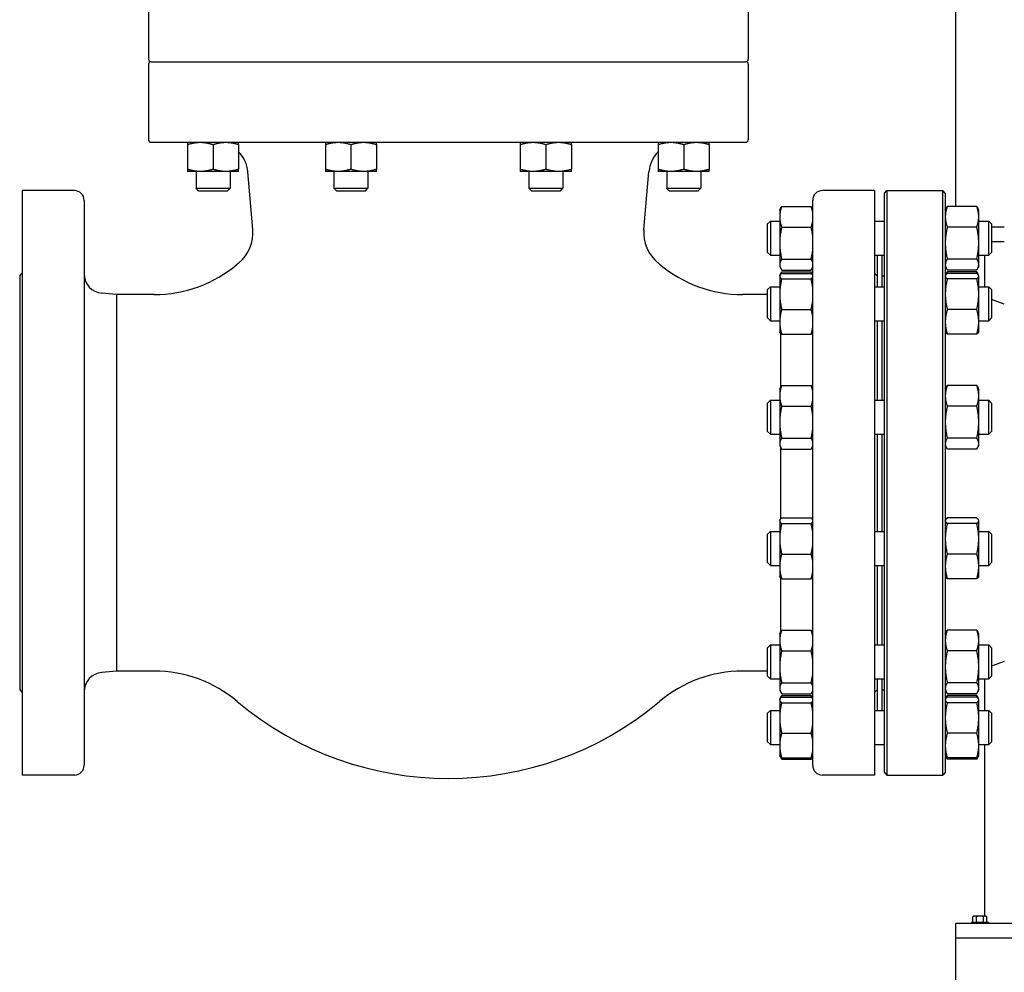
# Model space of a CAD drawing. Header units: inches. Extents: x 24 to 1128, y -58 to 748.
# Tile 575 of 656: x 879 to 905, y 333 to 357. Entities that reach past the tile are written whole.
import ezdxf

# ---------------------------------------------------------------- set-up
doc = ezdxf.new("R2010")
doc.units = ezdxf.units.IN
doc.header["$LTSCALE"] = 32
doc.header["$MEASUREMENT"] = 0
doc.layers.add('Visible (ANSI)', color=7, linetype='Continuous', lineweight=30)

msp = doc.modelspace()

# ---------------------------------------------------------------- linework, layer by layer
at = {"layer": 'Visible (ANSI)'}
for p, q in [((882.60084, 358.23367), (882.60084, 356.29217)), ((897.99284, 358.23367), (897.99284, 356.29217)), ((903.31584, 357.61045), (903.31584, 357.30772)), ((903.31584, 357.30772), (903.31584, 352.65962)), ((882.60084, 356.16617), (882.60084, 354.22467)), ((882.66384, 356.22917), (897.92984, 356.22917)), ((882.66384, 356.22917), (897.92984, 356.22917)), ((897.99284, 356.16617), (897.99284, 354.22467)), ((882.66384, 354.16167), (897.92984, 354.16167)), ((883.60033, 354.10308), (883.60033, 353.47026)), ((884.25633, 354.10308), (884.25633, 353.47026)), ((884.91233, 354.10308), (884.91233, 353.47026)), ((887.13878, 354.10308), (887.13878, 353.47026)), ((887.79478, 354.10308), (887.79478, 353.47026)), ((888.45078, 354.10308), (888.45078, 353.47026)), ((892.1429, 354.10308), (892.1429, 353.47026)), ((892.7989, 354.10308), (892.7989, 353.47026)), ((893.4549, 354.10308), (893.4549, 353.47026)), ((895.68135, 354.10308), (895.68135, 353.47026)), ((896.33735, 354.10308), (896.33735, 353.47026)), ((896.99335, 354.10308), (896.99335, 353.47026)), ((883.92833, 353.41167), (883.60033, 353.41167)), ((883.81883, 353.41167), (883.81883, 352.98332)), ((884.58433, 353.41167), (883.92833, 353.41167)), ((884.91233, 353.41167), (884.58433, 353.41167)), ((884.69383, 353.41167), (884.69383, 352.98332)), ((885.27761, 351.92404), (885.14789, 353.40675)), ((887.46678, 353.41167), (887.13878, 353.41167)), ((887.35728, 353.41167), (887.35728, 352.98332)), ((888.12278, 353.41167), (887.46678, 353.41167)), ((888.45078, 353.41167), (888.12278, 353.41167)), ((888.23228, 353.41167), (888.23228, 352.98332)), ((892.4709, 353.41167), (892.1429, 353.41167)), ((892.3614, 353.41167), (892.3614, 352.98332)), ((893.1269, 353.41167), (892.4709, 353.41167)), ((893.4549, 353.41167), (893.1269, 353.41167)), ((893.2364, 353.41167), (893.2364, 352.98332)), ((895.31607, 351.92404), (895.44579, 353.40675)), ((896.00935, 353.41167), (895.68135, 353.41167)), ((895.89985, 353.41167), (895.89985, 352.98332)), ((896.66535, 353.41167), (896.00935, 353.41167)), ((896.99335, 353.41167), (896.66535, 353.41167)), ((896.77485, 353.41167), (896.77485, 352.98332)), ((879.35584, 352.92117), (879.35584, 337.92117)), ((880.69684, 352.92117), (879.35584, 352.92117)), ((883.81883, 352.98332), (884.69383, 352.98332)), ((883.88498, 352.91717), (883.81883, 352.98332)), ((883.88498, 352.91717), (884.62768, 352.91717)), ((884.62768, 352.91717), (884.69383, 352.98332)), ((887.35728, 352.98332), (888.23228, 352.98332)), ((887.42343, 352.91717), (887.35728, 352.98332)), ((887.42343, 352.91717), (888.16613, 352.91717)), ((888.16613, 352.91717), (888.23228, 352.98332)), ((892.3614, 352.98332), (893.2364, 352.98332)), ((892.42755, 352.91717), (892.3614, 352.98332)), ((892.42755, 352.91717), (893.17025, 352.91717)), ((893.17025, 352.91717), (893.2364, 352.98332)), ((895.89985, 352.98332), (896.77485, 352.98332)), ((895.966, 352.91717), (895.89985, 352.98332)), ((895.966, 352.91717), (896.7087, 352.91717)), ((896.7087, 352.91717), (896.77485, 352.98332)), ((901.23784, 352.92117), (899.89684, 352.92117)), ((901.23784, 352.92117), (901.23784, 337.92117)), ((901.49084, 352.85867), (901.55334, 352.92117)), ((901.49084, 337.98367), (901.49084, 352.85867)), ((901.55334, 352.92117), (901.55334, 337.92117)), ((901.55334, 352.92117), (902.98834, 352.92117)), ((902.98834, 337.92117), (902.98834, 352.92117)), ((903.05084, 352.85867), (902.98834, 352.92117)), ((903.05084, 352.85867), (903.05084, 337.98367)), ((880.94684, 352.67117), (880.94684, 338.17117)), ((899.64684, 338.17117), (899.64684, 352.67117)), ((903.31584, 352.65962), (903.31584, 352.51712)), ((898.80084, 352.41869), (898.82219, 352.46447)), ((898.80084, 352.41869), (898.80084, 352.24988)), ((898.85271, 352.51712), (899.60797, 352.51712)), ((899.64684, 352.44657), (899.63849, 352.46447)), ((903.05084, 352.41869), (903.07219, 352.46447)), ((903.85797, 352.51712), (903.10271, 352.51712)), ((903.90984, 352.41869), (903.88849, 352.46447)), ((903.90984, 352.24988), (903.90984, 352.41869)), ((898.49084, 352.06427), (898.56376, 352.13719)), ((898.49084, 351.3351), (898.49084, 352.06427)), ((898.56376, 352.13719), (898.56376, 351.26219)), ((898.56376, 352.13719), (898.80084, 352.13719)), ((898.80084, 352.24988), (898.80084, 351.57392)), ((901.23784, 352.13719), (901.49084, 352.13719)), ((903.90984, 351.57392), (903.90984, 352.24988)), ((903.90984, 352.13719), (904.16792, 352.13719)), ((904.16792, 351.26219), (904.16792, 352.13719)), ((904.24084, 352.06427), (904.16792, 352.13719)), ((904.24084, 352.06427), (904.24084, 351.3351)), ((898.85271, 351.98264), (899.60797, 351.98264)), ((903.85797, 351.98264), (903.10271, 351.98264)), ((904.56584, 351.98367), (904.24084, 351.98367)), ((898.80084, 351.57392), (898.80084, 351.02373)), ((903.90984, 351.02373), (903.90984, 351.57392)), ((904.56584, 351.60867), (904.24084, 351.60867)), ((898.49084, 351.3351), (898.56376, 351.26219)), ((904.24084, 351.3351), (904.16792, 351.26219)), ((898.56376, 351.26219), (898.80084, 351.26219)), ((898.85271, 351.16521), (899.60797, 351.16521)), ((901.23784, 351.26219), (901.49084, 351.26219)), ((901.30584, 351.26219), (901.30584, 350.45486)), ((901.42584, 351.26219), (901.42584, 350.45486)), ((903.85797, 351.16521), (903.10271, 351.16521)), ((903.90984, 351.26219), (904.16792, 351.26219)), ((904.05584, 351.26219), (904.05584, 350.45486)), ((879.29284, 350.73617), (879.35584, 350.79917)), ((898.80084, 351.02373), (898.80084, 350.98069)), ((898.80084, 350.98069), (898.82219, 350.9349)), ((898.85271, 350.88226), (899.60797, 350.88226)), ((898.85271, 350.83479), (899.60797, 350.83479)), ((898.85271, 350.79789), (899.60797, 350.79789)), ((899.64684, 350.95281), (899.63849, 350.9349)), ((901.30084, 350.73617), (901.23784, 350.79917)), ((903.05084, 350.98069), (903.07219, 350.9349)), ((903.85797, 350.88226), (903.10271, 350.88226)), ((903.85797, 350.83479), (903.10271, 350.83479)), ((903.85797, 350.79789), (903.10271, 350.79789)), ((903.90984, 350.98069), (903.88849, 350.9349)), ((903.90984, 350.98069), (903.90984, 351.02373)), ((879.29284, 350.73617), (879.29284, 340.10617)), ((898.80084, 350.73636), (898.80609, 350.74762)), ((898.80084, 350.73636), (898.80084, 350.72528)), ((898.80084, 350.72528), (898.80084, 350.26241)), ((898.80609, 350.74762), (898.82219, 350.78215)), ((898.85271, 350.65267), (899.60797, 350.65267)), ((899.64649, 350.76498), (899.63849, 350.78215)), ((901.30084, 350.73617), (901.30084, 350.45486)), ((901.30584, 350.61117), (901.30084, 350.61117)), ((901.43084, 350.61117), (901.42584, 350.61117)), ((901.43084, 350.45486), (901.43084, 350.73117)), ((901.43084, 350.73117), (901.49084, 350.73117)), ((903.05084, 350.73636), (903.05609, 350.74762)), ((903.05618, 350.74782), (903.07219, 350.78215)), ((903.85797, 350.65267), (903.10271, 350.65267)), ((903.90459, 350.74762), (903.88849, 350.78215)), ((903.90984, 350.73636), (903.90459, 350.74762)), ((903.90984, 350.72528), (903.90984, 350.73636)), ((903.90984, 350.26241), (903.90984, 350.72528)), ((881.77384, 350.25299), (881.40326, 350.28541)), ((898.49084, 350.38195), (898.56376, 350.45486)), ((898.49084, 349.65278), (898.49084, 350.38195)), ((898.56376, 350.45486), (898.56376, 349.57986)), ((898.56376, 350.45486), (898.80084, 350.45486)), ((901.23784, 350.45486), (901.49084, 350.45486)), ((903.90984, 350.45486), (904.16792, 350.45486)), ((904.16792, 349.57986), (904.16792, 350.45486)), ((904.24084, 350.38195), (904.16792, 350.45486)), ((904.24084, 350.38195), (904.24084, 349.65278)), ((881.77384, 350.25299), (881.77384, 340.58935)), ((882.74536, 350.25299), (881.77384, 350.25299)), ((898.49084, 350.25299), (897.84832, 350.25299)), ((898.80084, 350.26241), (898.80084, 349.55449)), ((903.90984, 349.55449), (903.90984, 350.26241)), ((904.56584, 350.00795), (904.24084, 350.12341)), ((898.85271, 349.87214), (899.60797, 349.87214)), ((903.85797, 349.87214), (903.10271, 349.87214)), ((898.49084, 349.65278), (898.56376, 349.57986)), ((898.56376, 349.57986), (898.80084, 349.57986)), ((898.80084, 349.55449), (898.80084, 349.29836)), ((901.23784, 349.57986), (901.49084, 349.57986)), ((901.30084, 349.57986), (901.30084, 347.54099)), ((901.30584, 349.57986), (901.30584, 347.54099)), ((901.42584, 349.57986), (901.42584, 347.54099)), ((901.43084, 347.54099), (901.43084, 349.57986)), ((903.90984, 349.57986), (904.16792, 349.57986)), ((903.90984, 349.29836), (903.90984, 349.55449)), ((904.24084, 349.65278), (904.16792, 349.57986)), ((898.80084, 349.29836), (898.80609, 349.28711)), ((903.05084, 349.29836), (903.05609, 349.28711)), ((903.90984, 349.29836), (903.90459, 349.28711)), ((898.81984, 349.26651), (898.81984, 347.86324)), ((898.85271, 349.23684), (899.60797, 349.23684)), ((903.85797, 349.23684), (903.10271, 349.23684)), ((898.80084, 347.82249), (898.82219, 347.86828)), ((898.80084, 347.82249), (898.80084, 347.65368)), ((898.85271, 347.92092), (899.60797, 347.92092)), ((899.64684, 347.85037), (899.63849, 347.86828)), ((903.05084, 347.82249), (903.07219, 347.86828)), ((903.85797, 347.92092), (903.10271, 347.92092)), ((903.90984, 347.82249), (903.88849, 347.86828)), ((903.90984, 347.65368), (903.90984, 347.82249)), ((898.49084, 347.46808), (898.56376, 347.54099)), ((898.56376, 347.54099), (898.56376, 346.66599)), ((898.56376, 347.54099), (898.80084, 347.54099)), ((898.80084, 347.65368), (898.80084, 346.97773)), ((901.23784, 347.54099), (901.49084, 347.54099)), ((903.90984, 346.97773), (903.90984, 347.65368)), ((903.90984, 347.54099), (904.16792, 347.54099)), ((904.16792, 346.66599), (904.16792, 347.54099)), ((904.24084, 347.46808), (904.16792, 347.54099)), ((898.49084, 346.73891), (898.49084, 347.46808)), ((898.85271, 347.38644), (899.60797, 347.38644)), ((903.85797, 347.38644), (903.10271, 347.38644)), ((904.24084, 347.46808), (904.24084, 346.73891)), ((898.80084, 346.97773), (898.80084, 346.42754)), ((903.90984, 346.42754), (903.90984, 346.97773)), ((898.49084, 346.73891), (898.56376, 346.66599)), ((898.56376, 346.66599), (898.80084, 346.66599)), ((898.85271, 346.56901), (899.60797, 346.56901)), ((901.23784, 346.66599), (901.49084, 346.66599)), ((901.30084, 346.66599), (901.30084, 344.17635)), ((901.30584, 346.66599), (901.30584, 344.17635)), ((901.42584, 346.66599), (901.42584, 344.17635)), ((901.43084, 344.17635), (901.43084, 346.66599)), ((903.85797, 346.56901), (903.10271, 346.56901)), ((903.90984, 346.66599), (904.16792, 346.66599)), ((904.24084, 346.73891), (904.16792, 346.66599)), ((898.80084, 346.42754), (898.80084, 346.38449)), ((898.80084, 346.38449), (898.82219, 346.33871)), ((898.81984, 346.34375), (898.81984, 344.4897)), ((898.85271, 346.28606), (899.60797, 346.28606)), ((899.64684, 346.35661), (899.63849, 346.33871)), ((903.05084, 346.38449), (903.07219, 346.33871)), ((903.85797, 346.28606), (903.10271, 346.28606)), ((903.90984, 346.38449), (903.88849, 346.33871)), ((903.90984, 346.38449), (903.90984, 346.42754)), ((898.85271, 344.51937), (899.60797, 344.51937)), ((903.85797, 344.51937), (903.10271, 344.51937)), ((898.80084, 344.45785), (898.80609, 344.4691)), ((898.80084, 344.45785), (898.80084, 344.44676)), ((898.80084, 344.44676), (898.80084, 343.98389)), ((898.85271, 344.37415), (899.60797, 344.37415)), ((903.05084, 344.45785), (903.05609, 344.4691)), ((903.85797, 344.37415), (903.10271, 344.37415)), ((903.90984, 344.45785), (903.90459, 344.4691)), ((903.90984, 344.44676), (903.90984, 344.45785)), ((903.90984, 343.98389), (903.90984, 344.44676)), ((898.49084, 344.10343), (898.56376, 344.17635)), ((898.49084, 343.37426), (898.49084, 344.10343)), ((898.56376, 344.17635), (898.56376, 343.30135)), ((898.56376, 344.17635), (898.80084, 344.17635)), ((898.80084, 343.98389), (898.80084, 343.27597)), ((901.23784, 344.17635), (901.49084, 344.17635)), ((903.90984, 344.17635), (904.16792, 344.17635)), ((903.90984, 343.27597), (903.90984, 343.98389)), ((904.16792, 343.30135), (904.16792, 344.17635)), ((904.24084, 344.10343), (904.16792, 344.17635)), ((904.24084, 344.10343), (904.24084, 343.37426)), ((898.85271, 343.59363), (899.60797, 343.59363)), ((903.85797, 343.59363), (903.10271, 343.59363)), ((898.49084, 343.37426), (898.56376, 343.30135)), ((898.56376, 343.30135), (898.80084, 343.30135)), ((898.80084, 343.27597), (898.80084, 343.01985)), ((901.23784, 343.30135), (901.49084, 343.30135)), ((901.30084, 343.30135), (901.30084, 341.26248)), ((901.30584, 343.30135), (901.30584, 341.26248)), ((901.42584, 343.30135), (901.42584, 341.26248)), ((901.43084, 341.26248), (901.43084, 343.30135)), ((903.90984, 343.30135), (904.16792, 343.30135)), ((903.90984, 343.01985), (903.90984, 343.27597)), ((904.24084, 343.37426), (904.16792, 343.30135)), ((898.80084, 343.01985), (898.80609, 343.00859)), ((898.81984, 342.98799), (898.81984, 341.58472)), ((898.85271, 342.95832), (899.60797, 342.95832)), ((903.05084, 343.01985), (903.05609, 343.00859)), ((903.85797, 342.95832), (903.10271, 342.95832)), ((903.90984, 343.01985), (903.90459, 343.00859)), ((898.80084, 341.54398), (898.82219, 341.58976)), ((898.80084, 341.54398), (898.80084, 341.37517)), ((898.85271, 341.64241), (899.60797, 341.64241)), ((899.64684, 341.57185), (899.63849, 341.58976)), ((903.05084, 341.54398), (903.07219, 341.58976)), ((903.85797, 341.64241), (903.10271, 341.64241)), ((903.90984, 341.54398), (903.88849, 341.58976)), ((903.90984, 341.37517), (903.90984, 341.54398)), ((898.49084, 341.18956), (898.56376, 341.26248)), ((898.49084, 340.46039), (898.49084, 341.18956)), ((898.56376, 341.26248), (898.56376, 340.38748)), ((898.56376, 341.26248), (898.80084, 341.26248)), ((898.80084, 341.37517), (898.80084, 340.69921)), ((901.23784, 341.26248), (901.49084, 341.26248)), ((903.90984, 340.69921), (903.90984, 341.37517)), ((903.90984, 341.26248), (904.16792, 341.26248)), ((904.16792, 340.38748), (904.16792, 341.26248)), ((904.24084, 341.18956), (904.16792, 341.26248)), ((904.24084, 341.18956), (904.24084, 340.46039)), ((898.85271, 341.10793), (899.60797, 341.10793)), ((903.85797, 341.10793), (903.10271, 341.10793)), ((898.80084, 340.69921), (898.80084, 340.14902)), ((903.90984, 340.14902), (903.90984, 340.69921)), ((904.56584, 340.83439), (904.24084, 340.71893)), ((881.77384, 340.58935), (881.40326, 340.55693)), ((882.74536, 340.58935), (881.77384, 340.58935)), ((898.49084, 340.58935), (897.84832, 340.58935)), ((898.49084, 340.46039), (898.56376, 340.38748)), ((904.24084, 340.46039), (904.16792, 340.38748)), ((898.56376, 340.38748), (898.80084, 340.38748)), ((898.85271, 340.2905), (899.60797, 340.2905)), ((901.23784, 340.38748), (901.49084, 340.38748)), ((901.30084, 340.38748), (901.30084, 340.10617)), ((901.30584, 340.23117), (901.30084, 340.23117)), ((901.30584, 340.38748), (901.30584, 339.58015)), ((901.42584, 340.38748), (901.42584, 339.58015)), ((901.43084, 340.23117), (901.42584, 340.23117)), ((901.43084, 340.11117), (901.43084, 340.38748)), ((903.85797, 340.2905), (903.10271, 340.2905)), ((903.90984, 340.38748), (904.16792, 340.38748)), ((904.05584, 340.38748), (904.05584, 339.58015)), ((879.29284, 340.10617), (879.35584, 340.04317)), ((898.80084, 340.14902), (898.80084, 340.10598)), ((898.80084, 340.10598), (898.82219, 340.06019)), ((898.85271, 340.00754), (899.60797, 340.00754)), ((898.85271, 339.96008), (899.60797, 339.96008)), ((898.85271, 339.92318), (899.60797, 339.92318)), ((899.64684, 340.0781), (899.63849, 340.06019)), ((901.30084, 340.10617), (901.23784, 340.04317)), ((901.43084, 340.11117), (901.49084, 340.11117)), ((903.05084, 340.10598), (903.07219, 340.06019)), ((903.85797, 340.00754), (903.10271, 340.00754)), ((903.85797, 339.96008), (903.10271, 339.96008)), ((903.85797, 339.92318), (903.10271, 339.92318)), ((903.90984, 340.10598), (903.88849, 340.06019)), ((903.90984, 340.10598), (903.90984, 340.14902)), ((898.80084, 339.86165), (898.80609, 339.87291)), ((898.80084, 339.86165), (898.80084, 339.85057)), ((898.80084, 339.85057), (898.80084, 339.38769)), ((898.80609, 339.87291), (898.82219, 339.90744)), ((898.85271, 339.77796), (899.60797, 339.77796)), ((899.64684, 339.88953), (899.63849, 339.90744)), ((903.05084, 339.86165), (903.05609, 339.87291)), ((903.05609, 339.87291), (903.07219, 339.90744)), ((903.85797, 339.77796), (903.10271, 339.77796)), ((903.90459, 339.87291), (903.88849, 339.90744)), ((903.90984, 339.86165), (903.90459, 339.87291)), ((903.90984, 339.85057), (903.90984, 339.86165)), ((903.90984, 339.38769), (903.90984, 339.85057)), ((898.49084, 339.50723), (898.56376, 339.58015)), ((898.49084, 338.77807), (898.49084, 339.50723)), ((898.56376, 339.58015), (898.56376, 338.70515)), ((898.56376, 339.58015), (898.80084, 339.58015)), ((901.23784, 339.58015), (901.49084, 339.58015)), ((903.90984, 339.58015), (904.16792, 339.58015)), ((904.16792, 338.70515), (904.16792, 339.58015)), ((904.24084, 339.50723), (904.16792, 339.58015)), ((904.24084, 339.50723), (904.24084, 338.77807)), ((898.80084, 339.38769), (898.80084, 338.67978)), ((903.90984, 338.67978), (903.90984, 339.38769)), ((898.85271, 338.99743), (899.60797, 338.99743)), ((903.85797, 338.99743), (903.10271, 338.99743)), ((898.49084, 338.77807), (898.56376, 338.70515)), ((898.56376, 338.70515), (898.80084, 338.70515)), ((898.80084, 338.67978), (898.80084, 338.42365)), ((901.23784, 338.70515), (901.49084, 338.70515)), ((903.90984, 338.70515), (904.16792, 338.70515)), ((903.90984, 338.42365), (903.90984, 338.67978)), ((904.05584, 338.70515), (904.05584, 334.30267)), ((904.24084, 338.77807), (904.16792, 338.70515)), ((898.80084, 338.42365), (898.80609, 338.41239)), ((898.80609, 338.41239), (898.82219, 338.37787)), ((903.05084, 338.42365), (903.05609, 338.41239)), ((903.05609, 338.41239), (903.07219, 338.37787)), ((903.90459, 338.41239), (903.88849, 338.37787)), ((903.90984, 338.42365), (903.90459, 338.41239)), ((898.85271, 338.36213), (899.60797, 338.36213)), ((898.85271, 338.32522), (899.60797, 338.32522)), ((899.64684, 338.39577), (899.63849, 338.37787)), ((903.85797, 338.36213), (903.10271, 338.36213)), ((903.85797, 338.32522), (903.10271, 338.32522)), ((880.69684, 337.92117), (879.35584, 337.92117)), ((901.23784, 337.92117), (899.89684, 337.92117)), ((901.49084, 337.98367), (901.55334, 337.92117)), ((901.55334, 337.92117), (902.98834, 337.92117)), ((903.05084, 337.98367), (902.98834, 337.92117)), ((903.72484, 334.14767), (904.15684, 334.14767)), ((903.72484, 334.14767), (903.72484, 334.10867)), ((903.76071, 334.14767), (903.76071, 334.28345)), ((903.80574, 334.30267), (903.78484, 334.30267)), ((903.94084, 334.30267), (903.80574, 334.30267)), ((903.85077, 334.14767), (903.85077, 334.28345)), ((904.07594, 334.30267), (903.94084, 334.30267)), ((904.03091, 334.14767), (904.03091, 334.28345)), ((904.09684, 334.30267), (904.07594, 334.30267)), ((904.12097, 334.14767), (904.12097, 334.28345)), ((904.15684, 334.14767), (904.15684, 334.10867)), ((903.31584, 334.10867), (903.31584, 333.73367)), ((907.31584, 334.10867), (903.31584, 334.10867)), ((903.31584, 333.73367), (903.31584, 263.72267)), ((980.69084, 333.73367), (903.31584, 333.73367))]:
    msp.add_line(p, q, dxfattribs=at)
for centre, radius, start, end in [((882.66384, 356.29217), 0.063, 180, 270), ((882.66384, 356.16617), 0.063, 90, 180), ((897.92984, 356.29217), 0.063, 270, 0), ((897.92984, 356.16617), 0.063, 0, 90), ((882.66384, 354.22467), 0.063, 180, 270), ((897.92984, 354.22467), 0.063, 270, 0), ((884.32403, 353.33467), 0.827, 5, 44.654126), ((896.26964, 353.33467), 0.827, 135.345874, 175), ((880.69684, 352.67117), 0.25, 0, 90), ((899.89684, 352.67117), 0.25, 90, 180), ((884.28141, 351.83688), 1, 309.711297, 5), ((896.31227, 351.83688), 1, 175, 230.288703), ((890.29684, 344.59417), 8.415, 129.711297, 130.102697), ((890.29684, 344.59417), 8.415, 49.897304, 50.288703), ((882.74536, 353.56099), 3.308, 270, 310.102697), ((897.84832, 353.56099), 3.308, 229.897303, 270), ((903.42584, 350.81091), 0.375, 180, 189.684596), ((881.44684, 350.78351), 0.5, 180, 265), ((899.14684, 350.78351), 0.5, 357.456316, 0), ((881.44684, 340.05883), 0.5, 95, 180), ((882.74536, 337.28135), 3.308, 49.897303, 90), ((897.84832, 337.28135), 3.308, 90, 130.102697), ((899.14684, 340.05883), 0.5, 0, 2.123617), ((903.42584, 340.03143), 0.375, 170.315504, 180), ((890.29684, 346.24817), 8.415, 229.897303, 310.102696), ((880.69684, 338.17117), 0.25, 270, 0), ((899.89684, 338.17117), 0.25, 180, 270), ((903.94084, 334.08205), 0.2702, 125.26439, 131.810315), ((903.94084, 334.08205), 0.22062, 90, 114.094843), ((903.94084, 334.08205), 0.22062, 65.905157, 90), ((903.94084, 334.08205), 0.2702, 48.189685, 54.73561)]:
    msp.add_arc(centre, radius, start, end, dxfattribs=at)
for centre, start_param, end_param in [((903.80574, 334.08205), 0, 0.42053434), ((903.80574, 334.08205), 5.86265097, 6.28318531), ((904.07594, 334.08205), 0, 0.42053434), ((904.07594, 334.08205), 5.86265097, 6.28318531)]:
    msp.add_ellipse(centre, major_axis=(0, 0.22062), ratio=0.5, start_param=start_param, end_param=end_param, dxfattribs=at)
for points, weights in [([(883.60033, 354.16167), (883.60033, 354.16167), (883.60033, 354.10308)], [1, 1.04314139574, 1.01001874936]), ([(883.60033, 354.10308), (883.7761, 354.16167), (883.92833, 354.16167)], [1.01001874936, 1.04314139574, 1]), ([(883.92833, 354.16167), (884.08055, 354.16167), (884.25633, 354.10308)], [1, 1.04314139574, 1.01001874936]), ([(884.25633, 354.10308), (884.4321, 354.16167), (884.58433, 354.16167)], [1.01001874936, 1.04314139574, 1]), ([(884.58433, 354.16167), (884.73655, 354.16167), (884.91233, 354.10308)], [1, 1.04314139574, 1.01001874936]), ([(884.91233, 354.10308), (884.91233, 354.15736), (884.91233, 354.16133)], [1.01001874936, 1.04063161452, 1.00609998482]), ([(887.13878, 354.16167), (887.13878, 354.16167), (887.13878, 354.10308)], [1, 1.04314139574, 1.01001874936]), ([(887.13878, 354.10308), (887.31455, 354.16167), (887.46678, 354.16167)], [1.01001874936, 1.04314139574, 1]), ([(887.46678, 354.16167), (887.619, 354.16167), (887.79478, 354.10308)], [1, 1.04314139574, 1.01001874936]), ([(887.79478, 354.10308), (887.97055, 354.16167), (888.12278, 354.16167)], [1.01001874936, 1.04314139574, 1]), ([(888.12278, 354.16167), (888.275, 354.16167), (888.45078, 354.10308)], [1, 1.04314139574, 1.01001874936]), ([(888.45078, 354.10308), (888.45078, 354.16167), (888.45078, 354.16167)], [1.01001874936, 1.04314139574, 1]), ([(892.1429, 354.16167), (892.1429, 354.16167), (892.1429, 354.10308)], [1, 1.04314139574, 1.01001874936]), ([(892.1429, 354.10308), (892.31867, 354.16167), (892.4709, 354.16167)], [1.01001874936, 1.04314139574, 1]), ([(892.4709, 354.16167), (892.62312, 354.16167), (892.7989, 354.10308)], [1, 1.04314139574, 1.01001874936]), ([(892.7989, 354.10308), (892.97467, 354.16167), (893.1269, 354.16167)], [1.01001874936, 1.04314139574, 1]), ([(893.1269, 354.16167), (893.27912, 354.16167), (893.4549, 354.10308)], [1, 1.04314139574, 1.01001874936]), ([(893.4549, 354.10308), (893.4549, 354.16167), (893.4549, 354.16167)], [1.01001874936, 1.04314139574, 1]), ([(895.68135, 354.10308), (895.85712, 354.16167), (896.00935, 354.16167)], [1.01001874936, 1.04314139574, 1]), ([(895.68135, 354.16133), (895.68135, 354.15736), (895.68135, 354.10308)], [1.00609998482, 1.04063161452, 1.01001874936]), ([(896.00935, 354.16167), (896.16157, 354.16167), (896.33735, 354.10308)], [1, 1.04314139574, 1.01001874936]), ([(896.33735, 354.10308), (896.51312, 354.16167), (896.66535, 354.16167)], [1.01001874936, 1.04314139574, 1]), ([(896.66535, 354.16167), (896.81757, 354.16167), (896.99335, 354.10308)], [1, 1.04314139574, 1.01001874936]), ([(896.99335, 354.10308), (896.99335, 354.16167), (896.99335, 354.16167)], [1.01001874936, 1.04314139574, 1]), ([(883.60033, 353.47026), (883.60033, 353.41167), (883.60033, 353.41167)], [1.01001874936, 1.04314139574, 1]), ([(883.92833, 353.41167), (883.7761, 353.41167), (883.60033, 353.47026)], [1, 1.04314139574, 1.01001874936]), ([(884.25633, 353.47026), (884.08055, 353.41167), (883.92833, 353.41167)], [1.01001874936, 1.04314139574, 1]), ([(884.58433, 353.41167), (884.4321, 353.41167), (884.25633, 353.47026)], [1, 1.04314139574, 1.01001874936]), ([(884.91233, 353.47026), (884.73655, 353.41167), (884.58433, 353.41167)], [1.01001874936, 1.04314139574, 1]), ([(884.91233, 353.41167), (884.91233, 353.41167), (884.91233, 353.47026)], [1, 1.04314139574, 1.01001874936]), ([(887.13878, 353.47026), (887.13878, 353.41167), (887.13878, 353.41167)], [1.01001874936, 1.04314139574, 1]), ([(887.46678, 353.41167), (887.31455, 353.41167), (887.13878, 353.47026)], [1, 1.04314139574, 1.01001874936]), ([(887.79478, 353.47026), (887.619, 353.41167), (887.46678, 353.41167)], [1.01001874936, 1.04314139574, 1]), ([(888.12278, 353.41167), (887.97055, 353.41167), (887.79478, 353.47026)], [1, 1.04314139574, 1.01001874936]), ([(888.45078, 353.47026), (888.275, 353.41167), (888.12278, 353.41167)], [1.01001874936, 1.04314139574, 1]), ([(888.45078, 353.41167), (888.45078, 353.41167), (888.45078, 353.47026)], [1, 1.04314139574, 1.01001874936]), ([(892.1429, 353.47026), (892.1429, 353.41167), (892.1429, 353.41167)], [1.01001874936, 1.04314139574, 1]), ([(892.4709, 353.41167), (892.31867, 353.41167), (892.1429, 353.47026)], [1, 1.04314139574, 1.01001874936]), ([(892.7989, 353.47026), (892.62312, 353.41167), (892.4709, 353.41167)], [1.01001874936, 1.04314139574, 1]), ([(893.1269, 353.41167), (892.97467, 353.41167), (892.7989, 353.47026)], [1, 1.04314139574, 1.01001874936]), ([(893.4549, 353.47026), (893.27912, 353.41167), (893.1269, 353.41167)], [1.01001874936, 1.04314139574, 1]), ([(893.4549, 353.41167), (893.4549, 353.41167), (893.4549, 353.47026)], [1, 1.04314139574, 1.01001874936]), ([(895.68135, 353.47026), (895.68135, 353.41167), (895.68135, 353.41167)], [1.01001874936, 1.04314139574, 1]), ([(896.00935, 353.41167), (895.85712, 353.41167), (895.68135, 353.47026)], [1, 1.04314139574, 1.01001874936]), ([(896.33735, 353.47026), (896.16157, 353.41167), (896.00935, 353.41167)], [1.01001874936, 1.04314139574, 1]), ([(896.66535, 353.41167), (896.51312, 353.41167), (896.33735, 353.47026)], [1, 1.04314139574, 1.01001874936]), ([(896.99335, 353.47026), (896.81757, 353.41167), (896.66535, 353.41167)], [1.01001874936, 1.04314139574, 1]), ([(896.99335, 353.41167), (896.99335, 353.41167), (896.99335, 353.47026)], [1, 1.04314139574, 1.01001874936]), ([(898.85271, 352.51712), (898.80084, 352.3739), (898.80084, 352.24988)], [1, 1.0379548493, 1]), ([(898.82219, 352.46447), (898.83396, 352.48972), (898.85271, 352.51712)], [1.01733426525, 1.01339325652, 1]), ([(899.60797, 352.51712), (899.62672, 352.48972), (899.63849, 352.46447)], [1, 1.01339325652, 1.01733426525]), ([(899.64684, 352.38002), (899.63411, 352.44495), (899.60797, 352.51712)], [1.01897523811, 1.01877372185, 1]), ([(903.10271, 352.51712), (903.05084, 352.3739), (903.05084, 352.24988)], [1, 1.0379548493, 1]), ([(903.07219, 352.46447), (903.08396, 352.48972), (903.10271, 352.51712)], [1.01733426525, 1.01339325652, 1]), ([(903.90984, 352.24988), (903.90984, 352.3739), (903.85797, 352.51712)], [1, 1.0379548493, 1]), ([(903.85797, 352.51712), (903.87672, 352.48972), (903.88849, 352.46447)], [1, 1.01339325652, 1.01733426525]), ([(898.80084, 352.24988), (898.80084, 352.12585), (898.85271, 351.98264)], [1, 1.0379548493, 1]), ([(899.60797, 351.98264), (899.63411, 352.05481), (899.64684, 352.11974)], [1, 1.01877372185, 1.01897523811]), ([(903.05084, 352.24988), (903.05084, 352.12585), (903.10271, 351.98264)], [1, 1.0379548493, 1]), ([(903.85797, 351.98264), (903.90984, 352.12585), (903.90984, 352.24988)], [1, 1.0379548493, 1]), ([(898.85271, 351.98264), (898.80084, 351.76361), (898.80084, 351.57392)], [1, 1.0379548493, 1]), ([(899.64684, 351.77296), (899.63411, 351.87226), (899.60797, 351.98264)], [1.01897523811, 1.01877372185, 1]), ([(903.10271, 351.98264), (903.05084, 351.76361), (903.05084, 351.57392)], [1, 1.0379548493, 1]), ([(903.90984, 351.57392), (903.90984, 351.76361), (903.85797, 351.98264)], [1, 1.0379548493, 1]), ([(898.80084, 351.57392), (898.80084, 351.38424), (898.85271, 351.16521)], [1, 1.0379548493, 1]), ([(903.05084, 351.57392), (903.05084, 351.38424), (903.10271, 351.16521)], [1, 1.0379548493, 1]), ([(903.85797, 351.16521), (903.90984, 351.38424), (903.90984, 351.57392)], [1, 1.0379548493, 1]), ([(899.60797, 351.16521), (899.63411, 351.27559), (899.64684, 351.37488)], [1, 1.01877372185, 1.01897523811]), ([(898.85271, 351.16521), (898.80084, 351.08939), (898.80084, 351.02373)], [1, 1.0379548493, 1]), ([(899.64684, 351.09263), (899.63411, 351.127), (899.60797, 351.16521)], [1.01897523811, 1.01877372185, 1]), ([(903.10271, 351.16521), (903.05084, 351.08939), (903.05084, 351.02373)], [1, 1.0379548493, 1]), ([(903.90984, 351.02373), (903.90984, 351.08939), (903.85797, 351.16521)], [1, 1.0379548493, 1]), ([(898.80084, 351.02373), (898.80084, 350.95807), (898.85271, 350.88226)], [1, 1.0379548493, 1]), ([(898.85271, 350.79789), (898.80084, 350.75898), (898.80084, 350.72528)], [1, 1.0379548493, 1]), ([(898.82219, 350.78215), (898.83396, 350.80739), (898.85271, 350.83479)], [1.01733426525, 1.01339325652, 1]), ([(898.85271, 350.83479), (898.84332, 350.80889), (898.83572, 350.78412)], [1, 1.00665836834, 1.01098059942]), ([(899.60797, 350.88226), (899.63411, 350.92046), (899.64684, 350.95484)], [1, 1.01877372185, 1.01897523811]), ([(899.62496, 350.78412), (899.61735, 350.80889), (899.60797, 350.83479)], [1.01098059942, 1.00665836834, 1]), ([(899.60797, 350.83479), (899.62672, 350.80739), (899.63849, 350.78215)], [1, 1.01339325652, 1.01733426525]), ([(899.64684, 350.76064), (899.63411, 350.77828), (899.60797, 350.79789)], [1.01897523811, 1.01877372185, 1]), ([(903.05084, 351.02373), (903.05084, 350.95807), (903.10271, 350.88226)], [1, 1.0379548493, 1]), ([(903.10271, 350.79789), (903.05084, 350.75898), (903.05084, 350.72528)], [1, 1.0379548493, 1]), ([(903.07219, 350.78215), (903.08396, 350.80739), (903.10271, 350.83479)], [1.01733426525, 1.01339325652, 1]), ([(903.10271, 350.83479), (903.09332, 350.80889), (903.08572, 350.78412)], [1, 1.00665836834, 1.01098059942]), ([(903.85797, 350.88226), (903.90984, 350.95807), (903.90984, 351.02373)], [1, 1.0379548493, 1]), ([(903.85797, 350.83479), (903.87672, 350.80739), (903.88849, 350.78215)], [1, 1.01339325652, 1.01733426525]), ([(903.87496, 350.78412), (903.86735, 350.80889), (903.85797, 350.83479)], [1.01098059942, 1.00665836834, 1]), ([(903.90984, 350.72528), (903.90984, 350.75898), (903.85797, 350.79789)], [1, 1.0379548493, 1]), ([(898.80084, 350.72528), (898.80084, 350.69158), (898.85271, 350.65267)], [1, 1.0379548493, 1]), ([(898.85271, 350.65267), (898.80084, 350.44353), (898.80084, 350.26241)], [1, 1.0379548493, 1]), ([(899.60797, 350.65267), (899.63411, 350.67228), (899.64684, 350.68992)], [1, 1.01877372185, 1.01897523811]), ([(899.64684, 350.45246), (899.63411, 350.54727), (899.60797, 350.65267)], [1.01897523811, 1.01877372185, 1]), ([(903.05084, 350.72528), (903.05084, 350.69158), (903.10271, 350.65267)], [1, 1.0379548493, 1]), ([(903.10271, 350.65267), (903.05084, 350.44353), (903.05084, 350.26241)], [1, 1.0379548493, 1]), ([(903.85797, 350.65267), (903.90984, 350.69158), (903.90984, 350.72528)], [1, 1.0379548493, 1]), ([(903.90984, 350.26241), (903.90984, 350.44353), (903.85797, 350.65267)], [1, 1.0379548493, 1]), ([(898.80084, 350.26241), (898.80084, 350.08128), (898.85271, 349.87214)], [1, 1.0379548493, 1]), ([(899.60797, 349.87214), (899.63411, 349.97754), (899.64684, 350.07235)], [1, 1.01877372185, 1.01897523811]), ([(903.05084, 350.26241), (903.05084, 350.08128), (903.10271, 349.87214)], [1, 1.0379548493, 1]), ([(903.85797, 349.87214), (903.90984, 350.08128), (903.90984, 350.26241)], [1, 1.0379548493, 1]), ([(898.85271, 349.87214), (898.80084, 349.70191), (898.80084, 349.55449)], [1, 1.0379548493, 1]), ([(899.64684, 349.70918), (899.63411, 349.78636), (899.60797, 349.87214)], [1.01897523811, 1.01877372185, 1]), ([(903.10271, 349.87214), (903.05084, 349.70191), (903.05084, 349.55449)], [1, 1.0379548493, 1]), ([(903.90984, 349.55449), (903.90984, 349.70191), (903.85797, 349.87214)], [1, 1.0379548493, 1]), ([(898.80084, 349.55449), (898.80084, 349.40707), (898.85271, 349.23684)], [1, 1.0379548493, 1]), ([(903.05084, 349.55449), (903.05084, 349.40707), (903.10271, 349.23684)], [1, 1.0379548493, 1]), ([(903.85797, 349.23684), (903.90984, 349.40707), (903.90984, 349.55449)], [1, 1.0379548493, 1]), ([(898.85271, 349.23684), (898.81706, 349.26358), (898.80609, 349.28711)], [1, 1.02578038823, 1.01653872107]), ([(899.60797, 349.23684), (899.63411, 349.32262), (899.64684, 349.3998)], [1, 1.01877372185, 1.01897523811]), ([(899.64684, 349.27409), (899.63411, 349.25645), (899.60797, 349.23684)], [1.01897523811, 1.01877372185, 1]), ([(903.10271, 349.23684), (903.06706, 349.26358), (903.05609, 349.28711)], [1, 1.02578038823, 1.01653872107]), ([(903.90459, 349.28711), (903.89362, 349.26358), (903.85797, 349.23684)], [1.01653872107, 1.02578038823, 1]), ([(898.85271, 347.92092), (898.80084, 347.77771), (898.80084, 347.65368)], [1, 1.0379548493, 1]), ([(898.82219, 347.86828), (898.83396, 347.89352), (898.85271, 347.92092)], [1.01733426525, 1.01339325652, 1]), ([(899.60797, 347.92092), (899.62672, 347.89352), (899.63849, 347.86828)], [1, 1.01339325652, 1.01733426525]), ([(899.64684, 347.78383), (899.63411, 347.84875), (899.60797, 347.92092)], [1.01897523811, 1.01877372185, 1]), ([(903.10271, 347.92092), (903.05084, 347.77771), (903.05084, 347.65368)], [1, 1.0379548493, 1]), ([(903.07219, 347.86828), (903.08396, 347.89352), (903.10271, 347.92092)], [1.01733426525, 1.01339325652, 1]), ([(903.90984, 347.65368), (903.90984, 347.77771), (903.85797, 347.92092)], [1, 1.0379548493, 1]), ([(903.85797, 347.92092), (903.87672, 347.89352), (903.88849, 347.86828)], [1, 1.01339325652, 1.01733426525]), ([(898.80084, 347.65368), (898.80084, 347.52966), (898.85271, 347.38644)], [1, 1.0379548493, 1]), ([(899.60797, 347.38644), (899.63411, 347.45862), (899.64684, 347.52354)], [1, 1.01877372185, 1.01897523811]), ([(903.05084, 347.65368), (903.05084, 347.52966), (903.10271, 347.38644)], [1, 1.0379548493, 1]), ([(903.85797, 347.38644), (903.90984, 347.52966), (903.90984, 347.65368)], [1, 1.0379548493, 1]), ([(898.85271, 347.38644), (898.80084, 347.16741), (898.80084, 346.97773)], [1, 1.0379548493, 1]), ([(899.64684, 347.17677), (899.63411, 347.27607), (899.60797, 347.38644)], [1.01897523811, 1.01877372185, 1]), ([(903.10271, 347.38644), (903.05084, 347.16741), (903.05084, 346.97773)], [1, 1.0379548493, 1]), ([(903.90984, 346.97773), (903.90984, 347.16741), (903.85797, 347.38644)], [1, 1.0379548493, 1]), ([(898.80084, 346.97773), (898.80084, 346.78804), (898.85271, 346.56901)], [1, 1.0379548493, 1]), ([(899.60797, 346.56901), (899.63411, 346.67939), (899.64684, 346.77869)], [1, 1.01877372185, 1.01897523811]), ([(903.05084, 346.97773), (903.05084, 346.78804), (903.10271, 346.56901)], [1, 1.0379548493, 1]), ([(903.85797, 346.56901), (903.90984, 346.78804), (903.90984, 346.97773)], [1, 1.0379548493, 1]), ([(898.85271, 346.56901), (898.80084, 346.4932), (898.80084, 346.42754)], [1, 1.0379548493, 1]), ([(899.64684, 346.49644), (899.63411, 346.53081), (899.60797, 346.56901)], [1.01897523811, 1.01877372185, 1]), ([(903.10271, 346.56901), (903.05084, 346.4932), (903.05084, 346.42754)], [1, 1.0379548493, 1]), ([(903.90984, 346.42754), (903.90984, 346.4932), (903.85797, 346.56901)], [1, 1.0379548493, 1]), ([(898.80084, 346.42754), (898.80084, 346.36188), (898.85271, 346.28606)], [1, 1.0379548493, 1]), ([(899.60797, 346.28606), (899.63411, 346.32427), (899.64684, 346.35864)], [1, 1.01877372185, 1.01897523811]), ([(903.05084, 346.42754), (903.05084, 346.36188), (903.10271, 346.28606)], [1, 1.0379548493, 1]), ([(903.85797, 346.28606), (903.90984, 346.36188), (903.90984, 346.42754)], [1, 1.0379548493, 1]), ([(898.85271, 344.51937), (898.80084, 344.48046), (898.80084, 344.44676)], [1, 1.0379548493, 1]), ([(899.64684, 344.48212), (899.63411, 344.49976), (899.60797, 344.51937)], [1.01897523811, 1.01877372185, 1]), ([(903.10271, 344.51937), (903.05084, 344.48046), (903.05084, 344.44676)], [1, 1.0379548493, 1]), ([(903.90984, 344.44676), (903.90984, 344.48046), (903.85797, 344.51937)], [1, 1.0379548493, 1]), ([(898.80084, 344.44676), (898.80084, 344.41306), (898.85271, 344.37415)], [1, 1.0379548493, 1]), ([(898.85271, 344.37415), (898.80084, 344.16501), (898.80084, 343.98389)], [1, 1.0379548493, 1]), ([(899.60797, 344.37415), (899.63411, 344.39376), (899.64684, 344.4114)], [1, 1.01877372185, 1.01897523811]), ([(899.64684, 344.17394), (899.63411, 344.26876), (899.60797, 344.37415)], [1.01897523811, 1.01877372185, 1]), ([(903.05084, 344.44676), (903.05084, 344.41306), (903.10271, 344.37415)], [1, 1.0379548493, 1]), ([(903.10271, 344.37415), (903.05084, 344.16501), (903.05084, 343.98389)], [1, 1.0379548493, 1]), ([(903.85797, 344.37415), (903.90984, 344.41306), (903.90984, 344.44676)], [1, 1.0379548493, 1]), ([(903.90984, 343.98389), (903.90984, 344.16501), (903.85797, 344.37415)], [1, 1.0379548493, 1]), ([(898.80084, 343.98389), (898.80084, 343.80277), (898.85271, 343.59363)], [1, 1.0379548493, 1]), ([(903.05084, 343.98389), (903.05084, 343.80277), (903.10271, 343.59363)], [1, 1.0379548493, 1]), ([(903.85797, 343.59363), (903.90984, 343.80277), (903.90984, 343.98389)], [1, 1.0379548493, 1]), ([(899.60797, 343.59363), (899.63411, 343.69902), (899.64684, 343.79384)], [1, 1.01877372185, 1.01897523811]), ([(898.85271, 343.59363), (898.80084, 343.4234), (898.80084, 343.27597)], [1, 1.0379548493, 1]), ([(899.64684, 343.43067), (899.63411, 343.50784), (899.60797, 343.59363)], [1.01897523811, 1.01877372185, 1]), ([(903.10271, 343.59363), (903.05084, 343.4234), (903.05084, 343.27597)], [1, 1.0379548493, 1]), ([(903.90984, 343.27597), (903.90984, 343.4234), (903.85797, 343.59363)], [1, 1.0379548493, 1]), ([(898.80084, 343.27597), (898.80084, 343.12855), (898.85271, 342.95832)], [1, 1.0379548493, 1]), ([(903.05084, 343.27597), (903.05084, 343.12855), (903.10271, 342.95832)], [1, 1.0379548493, 1]), ([(903.85797, 342.95832), (903.90984, 343.12855), (903.90984, 343.27597)], [1, 1.0379548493, 1]), ([(898.85271, 342.95832), (898.81706, 342.98506), (898.80609, 343.00859)], [1, 1.02578038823, 1.01653872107]), ([(899.60797, 342.95832), (899.63411, 343.04411), (899.64684, 343.12128)], [1, 1.01877372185, 1.01897523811]), ([(899.64684, 342.99557), (899.63411, 342.97793), (899.60797, 342.95832)], [1.01897523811, 1.01877372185, 1]), ([(903.10271, 342.95832), (903.06706, 342.98506), (903.05609, 343.00859)], [1, 1.02578038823, 1.01653872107]), ([(903.90459, 343.00859), (903.89362, 342.98506), (903.85797, 342.95832)], [1.01653872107, 1.02578038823, 1]), ([(898.85271, 341.64241), (898.80084, 341.49919), (898.80084, 341.37517)], [1, 1.0379548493, 1]), ([(898.82219, 341.58976), (898.83396, 341.615), (898.85271, 341.64241)], [1.01733426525, 1.01339325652, 1]), ([(899.60797, 341.64241), (899.62672, 341.615), (899.63849, 341.58976)], [1, 1.01339325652, 1.01733426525]), ([(899.64684, 341.50531), (899.63411, 341.57023), (899.60797, 341.64241)], [1.01897523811, 1.01877372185, 1]), ([(903.10271, 341.64241), (903.05084, 341.49919), (903.05084, 341.37517)], [1, 1.0379548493, 1]), ([(903.07219, 341.58976), (903.08396, 341.615), (903.10271, 341.64241)], [1.01733426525, 1.01339325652, 1]), ([(903.90984, 341.37517), (903.90984, 341.49919), (903.85797, 341.64241)], [1, 1.0379548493, 1]), ([(903.85797, 341.64241), (903.87672, 341.615), (903.88849, 341.58976)], [1, 1.01339325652, 1.01733426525]), ([(898.80084, 341.37517), (898.80084, 341.25114), (898.85271, 341.10793)], [1, 1.0379548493, 1]), ([(899.60797, 341.10793), (899.63411, 341.1801), (899.64684, 341.24502)], [1, 1.01877372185, 1.01897523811]), ([(903.05084, 341.37517), (903.05084, 341.25114), (903.10271, 341.10793)], [1, 1.0379548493, 1]), ([(903.85797, 341.10793), (903.90984, 341.25114), (903.90984, 341.37517)], [1, 1.0379548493, 1]), ([(898.85271, 341.10793), (898.80084, 340.8889), (898.80084, 340.69921)], [1, 1.0379548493, 1]), ([(899.64684, 340.89825), (899.63411, 340.99755), (899.60797, 341.10793)], [1.01897523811, 1.01877372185, 1]), ([(903.10271, 341.10793), (903.05084, 340.8889), (903.05084, 340.69921)], [1, 1.0379548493, 1]), ([(903.90984, 340.69921), (903.90984, 340.8889), (903.85797, 341.10793)], [1, 1.0379548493, 1]), ([(898.80084, 340.69921), (898.80084, 340.50953), (898.85271, 340.2905)], [1, 1.0379548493, 1]), ([(903.05084, 340.69921), (903.05084, 340.50953), (903.10271, 340.2905)], [1, 1.0379548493, 1]), ([(903.85797, 340.2905), (903.90984, 340.50953), (903.90984, 340.69921)], [1, 1.0379548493, 1]), ([(899.60797, 340.2905), (899.63411, 340.40088), (899.64684, 340.50017)], [1, 1.01877372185, 1.01897523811]), ([(898.85271, 340.2905), (898.80084, 340.21468), (898.80084, 340.14902)], [1, 1.0379548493, 1]), ([(899.64684, 340.21792), (899.63411, 340.25229), (899.60797, 340.2905)], [1.01897523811, 1.01877372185, 1]), ([(903.10271, 340.2905), (903.05084, 340.21468), (903.05084, 340.14902)], [1, 1.0379548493, 1]), ([(903.90984, 340.14902), (903.90984, 340.21468), (903.85797, 340.2905)], [1, 1.0379548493, 1]), ([(898.80084, 340.14902), (898.80084, 340.08336), (898.85271, 340.00754)], [1, 1.0379548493, 1]), ([(898.85271, 339.92318), (898.80084, 339.88427), (898.80084, 339.85057)], [1, 1.0379548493, 1]), ([(898.82219, 339.90744), (898.83396, 339.93268), (898.85271, 339.96008)], [1.01733426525, 1.01339325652, 1]), ([(898.85271, 339.96008), (898.84332, 339.93418), (898.83572, 339.90941)], [1, 1.00665836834, 1.01098059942]), ([(899.60797, 340.00754), (899.63411, 340.04575), (899.64684, 340.08012)], [1, 1.01877372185, 1.01897523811]), ([(899.62496, 339.90941), (899.61735, 339.93418), (899.60797, 339.96008)], [1.01098059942, 1.00665836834, 1]), ([(899.60797, 339.96008), (899.62672, 339.93268), (899.63849, 339.90744)], [1, 1.01339325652, 1.01733426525]), ([(899.64684, 339.88593), (899.63411, 339.90357), (899.60797, 339.92318)], [1.01897523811, 1.01877372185, 1]), ([(903.05084, 340.14902), (903.05084, 340.08336), (903.10271, 340.00754)], [1, 1.0379548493, 1]), ([(903.10271, 339.92318), (903.05084, 339.88427), (903.05084, 339.85057)], [1, 1.0379548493, 1]), ([(903.07219, 339.90744), (903.08396, 339.93268), (903.10271, 339.96008)], [1.01733426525, 1.01339325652, 1]), ([(903.10271, 339.96008), (903.09332, 339.93418), (903.08572, 339.90941)], [1, 1.00665836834, 1.01098059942]), ([(903.85797, 340.00754), (903.90984, 340.08336), (903.90984, 340.14902)], [1, 1.0379548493, 1]), ([(903.87496, 339.90941), (903.86735, 339.93418), (903.85797, 339.96008)], [1.01098059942, 1.00665836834, 1]), ([(903.85797, 339.96008), (903.87672, 339.93268), (903.88849, 339.90744)], [1, 1.01339325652, 1.01733426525]), ([(903.90984, 339.85057), (903.90984, 339.88427), (903.85797, 339.92318)], [1, 1.0379548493, 1]), ([(898.80084, 339.85057), (898.80084, 339.81687), (898.85271, 339.77796)], [1, 1.0379548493, 1]), ([(898.85271, 339.77796), (898.80084, 339.56882), (898.80084, 339.38769)], [1, 1.0379548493, 1]), ([(899.60797, 339.77796), (899.63411, 339.79757), (899.64684, 339.81521)], [1, 1.01877372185, 1.01897523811]), ([(899.64684, 339.57775), (899.63411, 339.67256), (899.60797, 339.77796)], [1.01897523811, 1.01877372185, 1]), ([(903.05084, 339.85057), (903.05084, 339.81687), (903.10271, 339.77796)], [1, 1.0379548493, 1]), ([(903.10271, 339.77796), (903.05084, 339.56882), (903.05084, 339.38769)], [1, 1.0379548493, 1]), ([(903.85797, 339.77796), (903.90984, 339.81687), (903.90984, 339.85057)], [1, 1.0379548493, 1]), ([(903.90984, 339.38769), (903.90984, 339.56882), (903.85797, 339.77796)], [1, 1.0379548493, 1]), ([(898.80084, 339.38769), (898.80084, 339.20657), (898.85271, 338.99743)], [1, 1.0379548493, 1]), ([(899.60797, 338.99743), (899.63411, 339.10283), (899.64684, 339.19764)], [1, 1.01877372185, 1.01897523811]), ([(903.05084, 339.38769), (903.05084, 339.20657), (903.10271, 338.99743)], [1, 1.0379548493, 1]), ([(903.85797, 338.99743), (903.90984, 339.20657), (903.90984, 339.38769)], [1, 1.0379548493, 1]), ([(898.85271, 338.99743), (898.80084, 338.8272), (898.80084, 338.67978)], [1, 1.0379548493, 1]), ([(899.64684, 338.83447), (899.63411, 338.91165), (899.60797, 338.99743)], [1.01897523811, 1.01877372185, 1]), ([(903.10271, 338.99743), (903.05084, 338.8272), (903.05084, 338.67978)], [1, 1.0379548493, 1]), ([(903.90984, 338.67978), (903.90984, 338.8272), (903.85797, 338.99743)], [1, 1.0379548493, 1]), ([(898.80084, 338.67978), (898.80084, 338.53236), (898.85271, 338.36213)], [1, 1.0379548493, 1]), ([(903.05084, 338.67978), (903.05084, 338.53236), (903.10271, 338.36213)], [1, 1.0379548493, 1]), ([(903.85797, 338.36213), (903.90984, 338.53236), (903.90984, 338.67978)], [1, 1.0379548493, 1]), ([(898.85271, 338.36213), (898.81706, 338.38887), (898.80609, 338.41239)], [1, 1.02578038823, 1.01653872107]), ([(899.60797, 338.36213), (899.63411, 338.44791), (899.64684, 338.52509)], [1, 1.01877372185, 1.01897523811]), ([(903.10271, 338.36213), (903.06706, 338.38887), (903.05609, 338.41239)], [1, 1.02578038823, 1.01653872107]), ([(903.90459, 338.41239), (903.89362, 338.38887), (903.85797, 338.36213)], [1.01653872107, 1.02578038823, 1]), ([(898.81267, 338.40104), (898.82536, 338.3652), (898.85271, 338.32522)], [1.01895290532, 1.01965956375, 1]), ([(899.64684, 338.39938), (899.63411, 338.38174), (899.60797, 338.36213)], [1.01897523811, 1.01877372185, 1]), ([(899.60797, 338.32522), (899.63411, 338.36343), (899.64684, 338.3978)], [1, 1.01877372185, 1.01897523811]), ([(903.06267, 338.40104), (903.07536, 338.3652), (903.10271, 338.32522)], [1.01895290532, 1.01965956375, 1]), ([(903.85797, 338.32522), (903.88532, 338.3652), (903.89801, 338.40104)], [1, 1.01965956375, 1.01895290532])]:
    msp.add_rational_spline(points, weights, degree=2, dxfattribs=at)

doc.saveas('drawing.dxf')
